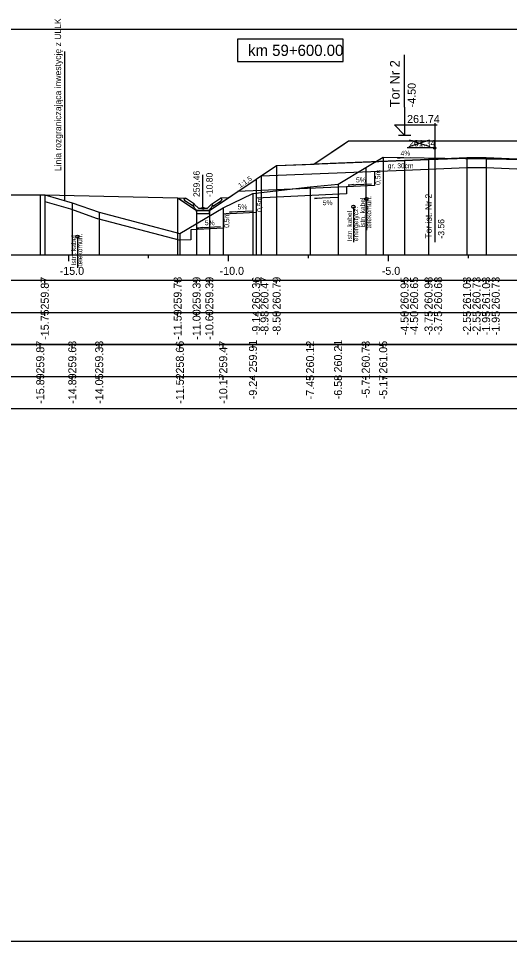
# Model space of a CAD drawing. Extents: x 6516023 to 6560129, y 5513077 to 5529206.
# Drawn here: x 6517749.39 to 6517764.75, y 5514551.66 to 5514580.49 of the extents above; entities that cross this region are included whole.
import ezdxf

# ---------------------------------------------------------------- set-up
doc = ezdxf.new("R2010")
doc.units = 0
for name, color, linetype in [('IR_default', 7, 'Continuous'), ('TOR_PRZEK_P-kable', 7, 'Continuous'), ('TOR_PRZEK_P-komponent', 7, 'Continuous'), ('TOR_PRZEK_P-odwodnienie', 7, 'Continuous'), ('TOR_PRZEK_P-opisy', 7, 'Continuous'), ('TOR_PRZEK_P-schodkowanie+wymiana', 7, 'Continuous'), ('TOR_PRZEK_P-tabelka istniejace', 7, 'Continuous'), ('TOR_PRZEK_P-tabelka projektowane', 7, 'Continuous'), ('TOR_PRZEK_P-teren istniejacy', 7, 'Continuous'), ('TOR_PRZEK_P-tory istniejace', 7, 'Continuous'), ('TOR_PRZEK_P-tory projektowane', 7, 'Continuous'), ('TOR_PRZEK_P-uklad odniesienia', 7, 'Continuous'), ('TOR_PRZEK_P-warstwa ochronna I', 7, 'Continuous'), ('TOR_PRZEK_P-warstwa ochronna II', 7, 'Continuous'), ('TOR_PS_T-granica PKP-projektowana', 7, 'Continuous'), ('TOR_PS_T-skarpy projektowane', 7, 'Continuous'), ('TOR_RAMKI-ramka+tabelka 1', 7, 'Continuous')]:
    doc.layers.add(name, color=color, linetype=linetype)

msp = doc.modelspace()

# ---------------------------------------------------------------- linework, layer by layer
at = {"layer": 'IR_default'}
msp.add_lwpolyline([(6517750.216, 5514574.978), (6517754.369, 5514574.888), (6517754.454, 5514574.832), (6517754.577, 5514574.749), (6517754.961, 5514574.493), (6517755.051, 5514574.493), (6517755.361, 5514574.493), (6517755.691, 5514574.714), (6517756.823, 5514575.468), (6517756.823, 5514575.468), (6517756.825, 5514575.468), (6517757.32, 5514575.798), (6517757.463, 5514575.894), (6517758.367, 5514575.93), (6517758.628, 5514575.94), (6517759.47, 5514576.502), (6517759.713, 5514576.664), (6517762.429, 5514576.664), (6517763.213, 5514576.664), (6517763.989, 5514576.664), (6517764.213, 5514576.664), (6517766.929, 5514576.664)], dxfattribs=at)
at = {"layer": 'TOR_PRZEK_P-kable'}
for p, q in [((6517760.271, 5514574.852), (6517760.271, 5514573.878)), ((6517759.865, 5514574.607), (6517759.865, 5514573.497)), ((6517751.238, 5514573.675), (6517751.238, 5514572.701))]:
    msp.add_line(p, q, dxfattribs=at)
for centre in [(6517760.271, 5514574.852), (6517759.865, 5514574.607), (6517751.238, 5514573.675)]:
    msp.add_circle(centre, 0.05, dxfattribs=at)
at = {"layer": 'TOR_PRZEK_P-komponent'}
msp.add_lwpolyline([(6517759.713, 5514576.664), (6517763.213, 5514576.664), (6517764.213, 5514576.664), (6517767.713, 5514576.664), (6517768.263, 5514576.665), (6517771.763, 5514576.665), (6517773.108, 5514575.768), (6517769.263, 5514575.922), (6517765.963, 5514576.054), (6517765.213, 5514576.084), (6517764.013, 5514576.132), (6517763.413, 5514576.132), (6517762.213, 5514576.084), (6517761.463, 5514576.054), (6517758.628, 5514575.94)], close=True, dxfattribs=at)
at = {"layer": 'TOR_PRZEK_P-odwodnienie'}
for p, q in [((6517755.161, 5514574.563), (6517755.161, 5514575.607)), ((6517754.852, 5514574.622), (6517754.591, 5514574.797)), ((6517754.896, 5514574.689), (6517754.616, 5514574.876)), ((6517754.853, 5514574.658), (6517754.901, 5514574.682)), ((6517754.896, 5514574.689), (6517754.888, 5514574.677)), ((6517755.021, 5514574.563), (6517754.901, 5514574.682)), ((6517755.301, 5514574.563), (6517755.421, 5514574.682)), ((6517755.421, 5514574.682), (6517755.468, 5514574.658)), ((6517755.426, 5514574.689), (6517755.706, 5514574.876)), ((6517755.426, 5514574.689), (6517755.434, 5514574.677)), ((6517755.47, 5514574.622), (6517755.731, 5514574.797)), ((6517754.863, 5514574.639), (6517754.852, 5514574.622)), ((6517754.971, 5514574.493), (6517755.351, 5514574.493)), ((6517755.021, 5514574.563), (6517755.301, 5514574.563)), ((6517755.459, 5514574.639), (6517755.47, 5514574.622))]:
    msp.add_line(p, q, dxfattribs=at)
for points in [[(6517754.369, 5514574.888), (6517754.616, 5514574.876)], [(6517754.566, 5514574.849), (6517754.616, 5514574.876)], [(6517754.566, 5514574.849), (6517754.591, 5514574.797)], [(6517755.952, 5514574.888), (6517755.706, 5514574.876)], [(6517755.756, 5514574.849), (6517755.706, 5514574.876)], [(6517755.756, 5514574.849), (6517755.731, 5514574.797)], [(6517754.888, 5514574.677), (6517754.853, 5514574.658)], [(6517754.901, 5514574.563), (6517754.853, 5514574.658)], [(6517754.853, 5514574.658), (6517754.863, 5514574.639)], [(6517754.971, 5514574.493), (6517754.901, 5514574.563)], [(6517754.961, 5514574.454), (6517754.96, 5514574.455), (6517754.961, 5514574.454), (6517754.96, 5514574.454), (6517754.961, 5514574.454), (6517754.961, 5514574.454), (6517754.961, 5514574.454), (6517754.961, 5514574.455)], [(6517754.961, 5514574.455), (6517754.96, 5514574.455), (6517754.961, 5514574.455), (6517754.96, 5514574.454), (6517754.961, 5514574.455), (6517754.961, 5514574.454), (6517754.961, 5514574.455), (6517754.961, 5514574.455)], [(6517755.361, 5514574.493), (6517754.961, 5514574.493), (6517754.961, 5514574.393), (6517755.361, 5514574.393), (6517755.361, 5514574.493)], [(6517755.351, 5514574.493), (6517755.421, 5514574.563)], [(6517755.361, 5514574.454), (6517755.36, 5514574.455), (6517755.361, 5514574.454), (6517755.36, 5514574.454), (6517755.361, 5514574.454), (6517755.361, 5514574.454), (6517755.361, 5514574.454), (6517755.361, 5514574.455)], [(6517755.361, 5514574.455), (6517755.36, 5514574.455), (6517755.361, 5514574.455), (6517755.36, 5514574.454), (6517755.361, 5514574.455), (6517755.361, 5514574.454), (6517755.361, 5514574.455), (6517755.361, 5514574.455)], [(6517755.421, 5514574.563), (6517755.468, 5514574.658)], [(6517755.434, 5514574.677), (6517755.469, 5514574.658)], [(6517755.469, 5514574.658), (6517755.459, 5514574.639)]]:
    msp.add_lwpolyline(points, dxfattribs=at)
msp.add_circle((6517755.161, 5514574.563), 0.035, dxfattribs=at)
at = {"layer": 'TOR_PRZEK_P-opisy'}
msp.add_lwpolyline([(6517761.664, 5514576.14), (6517761.246, 5514576.121), (6517761.414, 5514576.15)], dxfattribs=at)
at = {"layer": 'TOR_PRZEK_P-schodkowanie+wymiana'}
for p, q in [((6517760.527, 5514575.716), (6517760.527, 5514575.273)), ((6517760.527, 5514575.273), (6517759.645, 5514575.229)), ((6517759.645, 5514575.229), (6517756.241, 5514575.081)), ((6517759.645, 5514575.013), (6517756.823, 5514574.872)), ((6517759.645, 5514575.229), (6517759.645, 5514575.013)), ((6517756.823, 5514574.872), (6517756.823, 5514574.429)), ((6517756.823, 5514574.429), (6517755.8, 5514574.378)), ((6517751.866, 5514574.24), (6517754.445, 5514573.562)), ((6517755.8, 5514574.378), (6517755.8, 5514573.935)), ((6517755.8, 5514573.935), (6517754.777, 5514573.884)), ((6517754.777, 5514573.884), (6517754.777, 5514573.579)), ((6517754.777, 5514573.579), (6517754.445, 5514573.562))]:
    msp.add_line(p, q, dxfattribs=at)
msp.add_lwpolyline([(6517750.216, 5514574.77), (6517751.015, 5514574.541), (6517751.85, 5514574.245)], dxfattribs=at)
msp.add_arc((6517751.917, 5514574.434), 0.2, 250.4916, 255.259, dxfattribs=at)
at = {"layer": 'TOR_PRZEK_P-tabelka istniejace'}
for p, q in [((6517750.074, 5514570.206), (6517750.074, 5514570.306)), ((6517751.076, 5514570.206), (6517751.076, 5514570.306)), ((6517751.917, 5514570.206), (6517751.917, 5514570.306)), ((6517754.439, 5514570.206), (6517754.439, 5514570.306)), ((6517755.794, 5514570.206), (6517755.794, 5514570.306)), ((6517756.723, 5514570.206), (6517756.723, 5514570.306)), ((6517758.51, 5514570.206), (6517758.51, 5514570.306)), ((6517759.384, 5514570.206), (6517759.384, 5514570.306)), ((6517760.25, 5514570.206), (6517760.25, 5514570.306)), ((6517760.795, 5514570.206), (6517760.795, 5514570.306)), ((6517727.163, 5514569.306), (6517810.963, 5514569.306)), ((6517750.074, 5514569.206), (6517750.074, 5514569.306)), ((6517751.076, 5514569.206), (6517751.076, 5514569.306)), ((6517751.917, 5514569.206), (6517751.917, 5514569.306)), ((6517754.439, 5514569.206), (6517754.439, 5514569.306)), ((6517755.794, 5514569.206), (6517755.794, 5514569.306)), ((6517756.723, 5514569.206), (6517756.723, 5514569.306)), ((6517758.51, 5514569.206), (6517758.51, 5514569.306)), ((6517759.384, 5514569.206), (6517759.384, 5514569.306)), ((6517760.25, 5514569.206), (6517760.25, 5514569.306)), ((6517760.795, 5514569.206), (6517760.795, 5514569.306))]:
    msp.add_line(p, q, dxfattribs=at)
for points in [[(6517760.795, 5514576.159), (6517760.795, 5514573.306), (6517760.795, 5514573.176), (6517760.795, 5514573.106)], [(6517760.25, 5514575.839), (6517760.25, 5514573.306), (6517760.25, 5514573.176), (6517760.25, 5514573.106)], [(6517759.384, 5514575.318), (6517759.384, 5514573.306), (6517759.384, 5514573.176), (6517759.384, 5514573.106)], [(6517750.074, 5514574.98), (6517750.074, 5514573.306), (6517750.074, 5514573.176), (6517750.074, 5514573.106)], [(6517756.723, 5514575.018), (6517756.723, 5514573.306), (6517756.723, 5514573.176), (6517756.723, 5514573.106)], [(6517758.51, 5514575.231), (6517758.51, 5514573.306), (6517758.51, 5514573.176), (6517758.51, 5514573.106)], [(6517751.076, 5514574.732), (6517751.076, 5514573.306), (6517751.076, 5514573.176), (6517751.076, 5514573.106)], [(6517751.917, 5514574.434), (6517751.917, 5514573.306), (6517751.917, 5514573.176), (6517751.917, 5514573.106)], [(6517755.794, 5514574.577), (6517755.794, 5514573.306), (6517755.794, 5514573.176), (6517755.794, 5514573.106)], [(6517754.439, 5514573.77), (6517754.439, 5514573.306), (6517754.439, 5514573.176), (6517754.439, 5514573.106)]]:
    msp.add_lwpolyline(points, dxfattribs=at)
msp.add_lwpolyline([(6517727.163, 5514570.306), (6517727.163, 5514568.306), (6517810.963, 5514568.306), (6517810.963, 5514570.306)], close=True, dxfattribs=at)
at = {"layer": 'TOR_PRZEK_P-tabelka projektowane'}
for p, q in [((6517750.216, 5514572.206), (6517750.216, 5514572.306)), ((6517754.369, 5514572.206), (6517754.369, 5514572.306)), ((6517754.961, 5514572.206), (6517754.961, 5514572.306)), ((6517755.361, 5514572.206), (6517755.361, 5514572.306)), ((6517756.823, 5514572.206), (6517756.823, 5514572.306)), ((6517756.985, 5514572.206), (6517756.985, 5514572.306)), ((6517757.463, 5514572.206), (6517757.463, 5514572.306)), ((6517761.463, 5514572.206), (6517761.463, 5514572.306)), ((6517761.463, 5514572.206), (6517761.463, 5514572.306)), ((6517762.213, 5514572.206), (6517762.213, 5514572.306)), ((6517762.213, 5514572.206), (6517762.213, 5514572.306)), ((6517763.413, 5514572.206), (6517763.413, 5514572.306)), ((6517763.413, 5514572.206), (6517763.413, 5514572.306)), ((6517764.013, 5514572.206), (6517764.013, 5514572.306)), ((6517764.013, 5514572.206), (6517764.013, 5514572.306)), ((6517727.163, 5514571.306), (6517810.963, 5514571.306)), ((6517750.216, 5514571.206), (6517750.216, 5514571.306)), ((6517754.369, 5514571.206), (6517754.369, 5514571.306)), ((6517754.961, 5514571.206), (6517754.961, 5514571.306)), ((6517755.361, 5514571.206), (6517755.361, 5514571.306)), ((6517756.823, 5514571.206), (6517756.823, 5514571.306)), ((6517756.985, 5514571.206), (6517756.985, 5514571.306)), ((6517757.463, 5514571.206), (6517757.463, 5514571.306)), ((6517761.463, 5514571.206), (6517761.463, 5514571.306)), ((6517761.463, 5514571.206), (6517761.463, 5514571.306)), ((6517762.213, 5514571.206), (6517762.213, 5514571.306)), ((6517762.213, 5514571.206), (6517762.213, 5514571.306)), ((6517763.413, 5514571.206), (6517763.413, 5514571.306)), ((6517763.413, 5514571.206), (6517763.413, 5514571.306)), ((6517764.013, 5514571.206), (6517764.013, 5514571.306)), ((6517764.013, 5514571.206), (6517764.013, 5514571.306))]:
    msp.add_line(p, q, dxfattribs=at)
for points in [[(6517763.413, 5514576.131), (6517763.413, 5514573.306), (6517763.413, 5514573.176), (6517763.413, 5514573.106)], [(6517764.013, 5514576.131), (6517764.013, 5514573.306), (6517764.013, 5514573.176), (6517764.013, 5514573.106)], [(6517757.463, 5514575.893), (6517757.463, 5514573.306), (6517757.463, 5514573.176), (6517757.463, 5514573.106)], [(6517761.463, 5514576.053), (6517761.463, 5514573.306), (6517761.463, 5514573.176), (6517761.463, 5514573.106)], [(6517762.213, 5514576.083), (6517762.213, 5514573.306), (6517762.213, 5514573.176), (6517762.213, 5514573.106)], [(6517756.985, 5514575.574), (6517756.985, 5514573.306), (6517756.985, 5514573.176), (6517756.985, 5514573.106)], [(6517761.463, 5514575.754), (6517761.463, 5514573.306), (6517761.463, 5514573.176), (6517761.463, 5514573.106)], [(6517762.213, 5514575.784), (6517762.213, 5514573.306), (6517762.213, 5514573.176), (6517762.213, 5514573.106)], [(6517763.413, 5514575.832), (6517763.413, 5514573.306), (6517763.413, 5514573.176), (6517763.413, 5514573.106)], [(6517764.013, 5514575.832), (6517764.013, 5514573.306), (6517764.013, 5514573.176), (6517764.013, 5514573.106)], [(6517756.823, 5514575.468), (6517756.823, 5514573.306), (6517756.823, 5514573.176), (6517756.823, 5514573.106)], [(6517750.216, 5514574.978), (6517750.216, 5514573.306), (6517750.216, 5514573.176), (6517750.216, 5514573.106)], [(6517754.369, 5514574.888), (6517754.369, 5514573.306), (6517754.369, 5514573.176), (6517754.369, 5514573.106)], [(6517754.961, 5514574.494), (6517754.961, 5514573.306), (6517754.961, 5514573.176), (6517754.961, 5514573.106)], [(6517755.361, 5514574.494), (6517755.361, 5514573.306), (6517755.361, 5514573.176), (6517755.361, 5514573.106)]]:
    msp.add_lwpolyline(points, dxfattribs=at)
msp.add_lwpolyline([(6517727.163, 5514572.306), (6517727.163, 5514570.306), (6517810.963, 5514570.306), (6517810.963, 5514572.306)], close=True, dxfattribs=at)
at = {"layer": 'TOR_PRZEK_P-teren istniejacy'}
msp.add_lwpolyline([(6517739.036, 5514574.981), (6517750.074, 5514574.98), (6517750.08, 5514574.981), (6517750.216, 5514574.978), (6517751.076, 5514574.732), (6517751.917, 5514574.434), (6517754.439, 5514573.77), (6517755.794, 5514574.577), (6517756.723, 5514575.018), (6517758.51, 5514575.231), (6517759.384, 5514575.318), (6517760.25, 5514575.839), (6517760.795, 5514576.159), (6517767.86, 5514576.045), (6517771.755, 5514575.993), (6517772.021, 5514575.901), (6517772.424, 5514575.779), (6517773.308, 5514575.734), (6517775.036, 5514575.658), (6517776.883, 5514574.786), (6517777.921, 5514574.251), (6517778.255, 5514574.382), (6517779.188, 5514574.51), (6517780.104, 5514574.464)], dxfattribs=at)
at = {"layer": 'TOR_PRZEK_P-tory istniejace'}
for p, q in [((6517762.406, 5514577.22), (6517762.406, 5514573.5)), ((6517762.407, 5514576.445), (6517761.541, 5514576.445)), ((6517761.607, 5514576.492), (6517762.259, 5514576.695)), ((6517761.607, 5514576.695), (6517762.259, 5514576.492))]:
    msp.add_line(p, q, dxfattribs=at)
msp.add_circle((6517762.407, 5514576.445), 0.035, dxfattribs=at)
at = {"layer": 'TOR_PRZEK_P-tory projektowane'}
for p, q in [((6517761.463, 5514577.721), (6517761.463, 5514579.353)), ((6517761.463, 5514577.721), (6517761.463, 5514576.844)), ((6517761.463, 5514576.844), (6517761.144, 5514577.163)), ((6517761.144, 5514577.163), (6517762.488, 5514577.163)), ((6517761.271, 5514576.844), (6517761.655, 5514576.844))]:
    msp.add_line(p, q, dxfattribs=at)
at = {"layer": 'TOR_PRZEK_P-uklad odniesienia'}
for p, q in [((6517730.963, 5514573.106), (6517810.963, 5514573.106)), ((6517750.963, 5514572.906), (6517750.963, 5514573.106)), ((6517753.463, 5514573.006), (6517753.463, 5514573.106)), ((6517755.963, 5514572.906), (6517755.963, 5514573.106)), ((6517758.463, 5514573.006), (6517758.463, 5514573.106)), ((6517760.963, 5514572.906), (6517760.963, 5514573.106)), ((6517763.463, 5514573.006), (6517763.463, 5514573.106))]:
    msp.add_line(p, q, dxfattribs=at)
msp.add_lwpolyline([(6517759.543, 5514579.845), (6517756.243, 5514579.845), (6517756.243, 5514579.145), (6517759.543, 5514579.145)], close=True, dxfattribs=at)
at = {"layer": 'TOR_PRZEK_P-warstwa ochronna I'}
msp.add_lwpolyline([(6517756.985, 5514575.574), (6517761.463, 5514575.754), (6517762.213, 5514575.784), (6517763.413, 5514575.832), (6517764.013, 5514575.832), (6517765.213, 5514575.784), (6517765.963, 5514575.754), (6517769.263, 5514575.622), (6517770.013, 5514575.592), (6517774.966, 5514575.394)], dxfattribs=at)
at = {"layer": 'TOR_PRZEK_P-warstwa ochronna II'}
msp.add_lwpolyline([(6517750.216, 5514574.978), (6517754.369, 5514574.888), (6517754.961, 5514574.494), (6517755.361, 5514574.494), (6517756.823, 5514575.468), (6517756.825, 5514575.468), (6517757.463, 5514575.893), (6517761.463, 5514576.053), (6517762.213, 5514576.083), (6517763.413, 5514576.131), (6517764.013, 5514576.131), (6517765.213, 5514576.083), (6517765.963, 5514576.053), (6517769.263, 5514575.921), (6517770.013, 5514575.891), (6517774.313, 5514575.719), (6517775.182, 5514575.285), (6517778.174, 5514573.789), (6517778.574, 5514573.789), (6517779.622, 5514574.488)], dxfattribs=at)
at = {"layer": 'TOR_PS_T-granica PKP-projektowana'}
msp.add_line((6517750.84, 5514574.799), (6517750.84, 5514579.457), dxfattribs=at)
at = {"layer": 'TOR_PS_T-skarpy projektowane'}
for points in [[(6517760.434, 5514575.318), (6517759.699, 5514575.278), (6517759.871, 5514575.309)], [(6517759.38, 5514574.901), (6517758.644, 5514574.861), (6517758.817, 5514574.892)], [(6517756.73, 5514574.474), (6517755.995, 5514574.434), (6517756.168, 5514574.465)], [(6517755.707, 5514573.98), (6517754.972, 5514573.94), (6517755.145, 5514573.971)]]:
    msp.add_lwpolyline(points, dxfattribs=at)
at = {"layer": 'TOR_RAMKI-ramka+tabelka 1'}
msp.add_lwpolyline([(6517724.513, 5514580.156), (6517972.013, 5514580.156), (6517972.013, 5514551.656), (6517724.513, 5514551.656)], close=True, dxfattribs=at)

# ---------------------------------------------------------------- texts
at = {"layer": 'TOR_PRZEK_P-kable'}
for s, height, p in [('Istn. kabel', 0.14999, (6517760.227, 5514573.954)), ('telekomun.', 0.15, (6517760.421, 5514573.926)), ('Istn. kabel', 0.14999, (6517759.82, 5514573.534)), ('energetycz.', 0.14999, (6517760.014, 5514573.534)), ('Istn. kabel', 0.14999, (6517751.193, 5514572.777)), ('telekomun.', 0.15, (6517751.387, 5514572.749))]:
    msp.add_text(s, height=height, rotation=90.0511, dxfattribs=at).set_placement(p)
at = {"layer": 'TOR_PRZEK_P-odwodnienie'}
for s, p in [('259.46', (6517755.061, 5514574.913)), ('-10.80', (6517755.461, 5514574.913))]:
    msp.add_text(s, height=0.2, rotation=90, dxfattribs=at).set_placement(p)
at = {"layer": 'TOR_PRZEK_P-opisy'}
for s, rotation, p in [('4%', 0.1515, (6517761.341, 5514576.206)), ('1:1,5', 34.0701, (6517756.325, 5514575.194))]:
    msp.add_text(s, height=0.15, rotation=rotation, dxfattribs=at).set_placement(p)
at = {"layer": 'TOR_PRZEK_P-schodkowanie+wymiana'}
for p in [(6517760.709, 5514575.289), (6517757.005, 5514574.445), (6517755.982, 5514573.951)]:
    msp.add_text('0,5m', height=0.1545, rotation=90, dxfattribs=at).set_placement(p)
at = {"layer": 'TOR_PRZEK_P-tabelka istniejace'}
for s, p in [('259.87', (6517750.199, 5514569.398)), ('259.63', (6517751.201, 5514569.398)), ('259.33', (6517752.042, 5514569.398)), ('258.66', (6517754.564, 5514569.398)), ('259.47', (6517755.919, 5514569.398)), ('259.91', (6517756.848, 5514569.433)), ('260.12', (6517758.635, 5514569.4)), ('260.21', (6517759.509, 5514569.433)), ('260.73', (6517760.375, 5514569.398)), ('261.05', (6517760.92, 5514569.397)), ('-15.89', (6517750.199, 5514568.455)), ('-14.89', (6517751.201, 5514568.455)), ('-14.05', (6517752.042, 5514568.453)), ('-11.52', (6517754.564, 5514568.456)), ('-10.17', (6517755.919, 5514568.455)), ('-9.24', (6517756.848, 5514568.595)), ('-7.45', (6517758.635, 5514568.593)), ('-6.58', (6517759.509, 5514568.594)), ('-5.71', (6517760.375, 5514568.629)), ('-5.17', (6517760.92, 5514568.594))]:
    msp.add_text(s, height=0.25, rotation=90, dxfattribs=at).set_placement(p)
at = {"layer": 'TOR_PRZEK_P-tabelka projektowane'}
for s, p in [('259.87', (6517750.341, 5514571.398)), ('259.78', (6517754.494, 5514571.398)), ('259.39', (6517755.086, 5514571.398)), ('259.39', (6517755.486, 5514571.398)), ('260.36', (6517756.948, 5514571.398)), ('260.47', (6517757.209, 5514571.398)), ('260.79', (6517757.588, 5514571.398)), ('260.95', (6517761.588, 5514571.397)), ('260.65', (6517761.888, 5514571.397)), ('260.98', (6517762.338, 5514571.398)), ('260.68', (6517762.638, 5514571.398)), ('261.03', (6517763.538, 5514571.398)), ('260.73', (6517763.838, 5514571.398)), ('261.03', (6517764.138, 5514571.398)), ('260.73', (6517764.438, 5514571.398)), ('-15.75', (6517750.341, 5514570.453)), ('-11.59', (6517754.494, 5514570.455)), ('-11.00', (6517755.086, 5514570.455)), ('-10.60', (6517755.486, 5514570.455)), ('-9.14', (6517756.948, 5514570.595)), ('-8.98', (6517757.209, 5514570.594)), ('-8.50', (6517757.588, 5514570.594)), ('-4.50', (6517761.588, 5514570.594)), ('-4.50', (6517761.888, 5514570.594)), ('-3.75', (6517762.338, 5514570.593)), ('-3.75', (6517762.638, 5514570.593)), ('-2.55', (6517763.538, 5514570.593)), ('-2.55', (6517763.838, 5514570.593)), ('-1.95', (6517764.138, 5514570.593)), ('-1.95', (6517764.438, 5514570.593))]:
    msp.add_text(s, height=0.25, rotation=90, dxfattribs=at).set_placement(p)
at = {"layer": 'TOR_PRZEK_P-tory istniejace'}
msp.add_text('261.34', height=0.2, dxfattribs=at).set_placement((6517761.607, 5514576.495))
for s, rotation, p in [('Tor ist. Nr 2', 90.0511, (6517762.313, 5514573.615)), ('-3.56', 90, (6517762.707, 5514573.615))]:
    msp.add_text(s, height=0.2, rotation=rotation, dxfattribs=at).set_placement(p)
at = {"layer": 'TOR_PRZEK_P-tory projektowane'}
for s, height, p in [('Tor Nr 2', 0.3, (6517761.308, 5514577.715)), ('-4.50', 0.25, (6517761.813, 5514577.714))]:
    msp.add_text(s, height=height, rotation=90, dxfattribs=at).set_placement(p)
msp.add_text('261.74', height=0.25, dxfattribs=at).set_placement((6517761.543, 5514577.224))
at = {"layer": 'TOR_PRZEK_P-uklad odniesienia'}
for s, height, p in [('km 59+600.00', 0.35, (6517756.571, 5514579.32)), ('-15.0', 0.25, (6517750.682, 5514572.481)), ('-10.0', 0.25, (6517755.682, 5514572.481)), ('-5.0', 0.25, (6517760.752, 5514572.481))]:
    msp.add_text(s, height=height, dxfattribs=at).set_placement(p)
at = {"layer": 'TOR_PRZEK_P-warstwa ochronna I'}
msp.add_text('gr. 30cm', height=0.15, dxfattribs=at).set_placement((6517760.938, 5514575.813))
at = {"layer": 'TOR_PS_T-granica PKP-projektowana'}
msp.add_text('Linia rozgraniczająca inwestycję z ULLK', height=0.2, rotation=90.0511, dxfattribs=at).set_placement((6517750.729, 5514575.721))
at = {"layer": 'TOR_PS_T-skarpy projektowane'}
for p in [(6517759.945, 5514575.369), (6517756.242, 5514574.525), (6517758.904, 5514574.658), (6517755.219, 5514574.031)]:
    msp.add_text('5%', height=0.1545, dxfattribs=at).set_placement(p)

doc.saveas('drawing.dxf')
